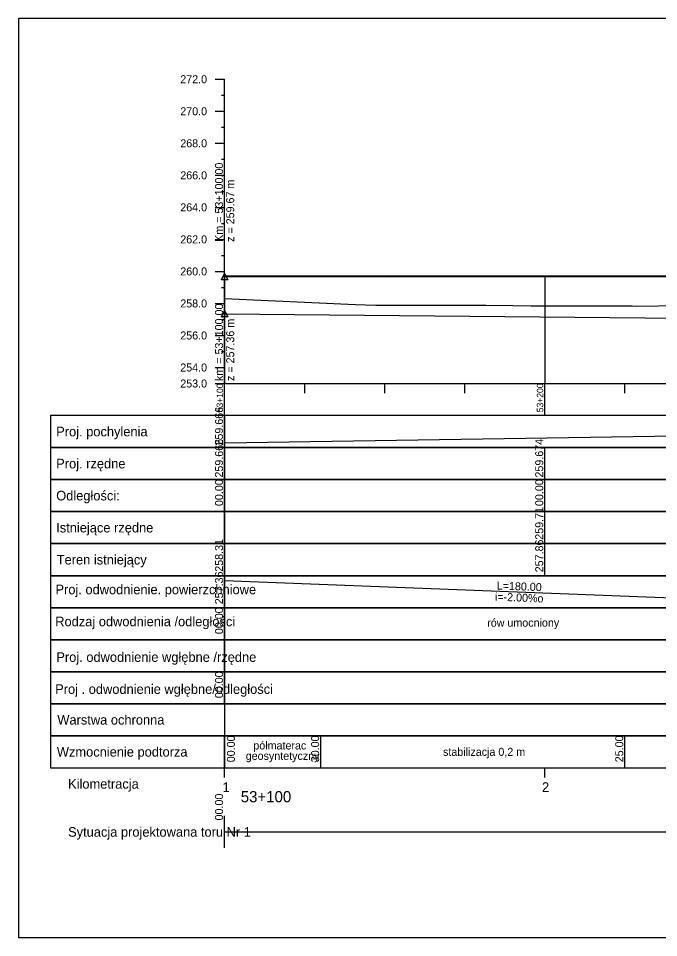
# Model space of a CAD drawing. Extents: x 6445630 to 6518227, y 5499240 to 5511716.
# Drawn here: x 6452266.8 to 6452466.7, y 5508418.3 to 5508705.3 of the extents above; entities that cross this region are included whole.
import ezdxf

# ---------------------------------------------------------------- set-up
doc = ezdxf.new("R2010")
doc.units = 0
for name, color, linetype in [('TOR_PROF-opisy pomocnicze', 7, 'Continuous'), ('TOR_PROF-rowy otwarte', 7, 'Continuous'), ('TOR_PROF-tabelka-geometria T1', 7, 'Continuous'), ('TOR_PROF-tabelka-kilometracja', 7, 'Continuous'), ('TOR_PROF-tabelka-odleglosci T1', 7, 'Continuous'), ('TOR_PROF-tabelka-pochylenia proj T1', 7, 'Continuous'), ('TOR_PROF-tabelka-rodzaj rowu T1', 7, 'Continuous'), ('TOR_PROF-tabelka-rodzaj rurociagow T1', 7, 'Continuous'), ('TOR_PROF-tabelka-rowyT1', 7, 'Continuous'), ('TOR_PROF-tabelka-rurociagi T1', 7, 'Continuous'), ('TOR_PROF-tabelka-rzedne istn T1', 7, 'Continuous'), ('TOR_PROF-tabelka-rzedne proj T1', 7, 'Continuous'), ('TOR_PROF-tabelka-teren istniejacy T1', 7, 'Continuous'), ('TOR_PROF-tabelka-warstwa ochronna T1', 7, 'Continuous'), ('TOR_PROF-tor istniejacy T2', 7, 'Continuous'), ('TOR_PROF-tor projektowany', 7, 'Continuous'), ('TOR_PROF-uklad odniesienia', 7, 'Continuous'), ('TOR_PROF-warstwa ochronna', 7, 'Continuous'), ('TOR_RAMKI-dodatkowe3', 7, 'Continuous'), ('TOR_RAMKI-MASKA WYCIECIA', 7, 'Continuous')]:
    doc.layers.add(name, color=color, linetype=linetype)

msp = doc.modelspace()

# ---------------------------------------------------------------- linework, layer by layer
at = {"layer": 'TOR_PROF-opisy pomocnicze'}
for p, q in [((6452331.21, 5508624.62), (6452331.21, 5508644.62)), ((6452331.21, 5508624.62), (6452331.21, 5508644.62)), ((6452331.21, 5508613.09), (6452331.21, 5508591.29))]:
    msp.add_line(p, q, dxfattribs=at)
for points in [[(6452331.21, 5508625.62), (6452332.21, 5508623.62), (6452330.21, 5508623.62)], [(6452331.21, 5508625.62), (6452332.21, 5508623.62), (6452330.21, 5508623.62)], [(6452331.21, 5508614.09), (6452332.21, 5508612.09), (6452330.21, 5508612.09)]]:
    msp.add_lwpolyline(points, close=True, dxfattribs=at)
at = {"layer": 'TOR_PROF-rowy otwarte'}
msp.add_line((6452331.21, 5508613.09), (6452511.21, 5508611.29), dxfattribs=at)
at = {"layer": 'TOR_PROF-tabelka-geometria T1'}
for points in [[(6452331.21, 5508446.29), (6452331.21, 5508456.29)], [(6452331.21, 5508451.29), (6453331.21, 5508451.29), (6453331.21, 5508448.62), (6453416.22, 5508448.62), (6453416.22, 5508451.29), (6453496.22, 5508451.29), (6453496.22, 5508453.96), (6453581.21, 5508453.96), (6453581.21, 5508451.29), (6457347.56, 5508451.29), (6457347.56, 5508448.62), (6457429.11, 5508448.62), (6457429.11, 5508451.29), (6457509.11, 5508451.29), (6457509.11, 5508453.96), (6457590.67, 5508453.96), (6457590.67, 5508451.29), (6459780.93, 5508451.29)], [(6452331.21, 5508451.29), (6462731.21, 5508451.29)]]:
    msp.add_lwpolyline(points, dxfattribs=at)
at = {"layer": 'TOR_PROF-tabelka-kilometracja'}
for points in [[(6452331.21, 5508468.29), (6452331.21, 5508471.29)], [(6452331.21, 5508468.29), (6452331.21, 5508471.29)], [(6452431.21, 5508468.29), (6452431.21, 5508471.29)]]:
    msp.add_lwpolyline(points, dxfattribs=at)
at = {"layer": 'TOR_PROF-tabelka-odleglosci T1'}
for points in [[(6452331.21, 5508561.29), (6452276.8, 5508561.29), (6452276.8, 5508551.29), (6452331.21, 5508551.29)], [(6452331.21, 5508551.29), (6452331.21, 5508561.29)], [(6452431.21, 5508551.29), (6452431.21, 5508561.29)]]:
    msp.add_lwpolyline(points, dxfattribs=at)
msp.add_lwpolyline([(6452331.21, 5508551.29), (6462731.21, 5508551.29), (6462731.21, 5508561.29), (6452331.21, 5508561.29)], close=True, dxfattribs=at)
at = {"layer": 'TOR_PROF-tabelka-pochylenia proj T1'}
for points in [[(6452331.21, 5508581.29), (6452276.8, 5508581.29), (6452276.8, 5508571.29), (6452331.21, 5508571.29)], [(6452331.21, 5508571.29), (6452331.21, 5508581.29)], [(6452331.21, 5508572.79), (6452781.21, 5508579.79)]]:
    msp.add_lwpolyline(points, dxfattribs=at)
msp.add_lwpolyline([(6452331.21, 5508571.29), (6462731.21, 5508571.29), (6462731.21, 5508581.29), (6452331.21, 5508581.29)], close=True, dxfattribs=at)
at = {"layer": 'TOR_PROF-tabelka-rodzaj rowu T1'}
for points in [[(6452331.21, 5508521.29), (6452276.8, 5508521.29), (6452276.8, 5508511.29), (6452331.21, 5508511.29)], [(6452331.21, 5508511.29), (6452331.21, 5508521.29)], [(6452331.21, 5508501.29), (6452276.8, 5508501.29), (6452276.8, 5508491.29), (6452331.21, 5508491.29)], [(6452331.21, 5508491.29), (6452331.21, 5508501.29)]]:
    msp.add_lwpolyline(points, dxfattribs=at)
for points in [[(6452331.21, 5508511.29), (6462731.21, 5508511.29), (6462731.21, 5508521.29), (6452331.21, 5508521.29)], [(6452331.21, 5508511.29), (6462731.21, 5508511.29), (6462731.21, 5508521.29), (6452331.21, 5508521.29)], [(6452331.21, 5508491.29), (6462731.21, 5508491.29), (6462731.21, 5508501.29), (6452331.21, 5508501.29)]]:
    msp.add_lwpolyline(points, close=True, dxfattribs=at)
at = {"layer": 'TOR_PROF-tabelka-rowyT1'}
for points in [[(6452331.21, 5508531.29), (6452276.8, 5508531.29), (6452276.8, 5508521.29), (6452331.21, 5508521.29)], [(6452331.21, 5508521.29), (6452331.21, 5508531.29)], [(6452331.21, 5508529.79), (6452511.21, 5508522.79)]]:
    msp.add_lwpolyline(points, dxfattribs=at)
msp.add_lwpolyline([(6452331.21, 5508521.29), (6462731.21, 5508521.29), (6462731.21, 5508531.29), (6452331.21, 5508531.29)], close=True, dxfattribs=at)
msp.add_lwpolyline([(6452331.21, 5508521.29), (6462731.21, 5508521.29), (6462731.21, 5508531.29), (6452331.21, 5508531.29)], close=True, dxfattribs=at)
msp.add_lwpolyline([(6452331.21, 5508521.29), (6462731.21, 5508521.29), (6462731.21, 5508531.29), (6452331.21, 5508531.29)], close=True, dxfattribs=at)
at = {"layer": 'TOR_PROF-tabelka-rurociagi T1'}
for points in [[(6452331.21, 5508511.29), (6452276.8, 5508511.29), (6452276.8, 5508501.29), (6452331.21, 5508501.29)], [(6452331.21, 5508501.29), (6452331.21, 5508511.29)]]:
    msp.add_lwpolyline(points, dxfattribs=at)
msp.add_lwpolyline([(6452331.21, 5508501.29), (6462731.21, 5508501.29), (6462731.21, 5508511.29), (6452331.21, 5508511.29)], close=True, dxfattribs=at)
at = {"layer": 'TOR_PROF-tabelka-rzedne istn T1'}
for points in [[(6452331.21, 5508551.29), (6452276.8, 5508551.29), (6452276.8, 5508541.29), (6452331.21, 5508541.29)], [(6452331.21, 5508541.29), (6452331.21, 5508551.29)], [(6452431.21, 5508541.29), (6452431.21, 5508551.29)], [(6452431.21, 5508531.29), (6452431.21, 5508541.29)], [(6452431.21, 5508531.29), (6452431.21, 5508541.29)], [(6452431.21, 5508531.29), (6452431.21, 5508541.29)], [(6452431.21, 5508531.29), (6452431.21, 5508541.29)]]:
    msp.add_lwpolyline(points, dxfattribs=at)
msp.add_lwpolyline([(6452331.21, 5508541.29), (6462731.21, 5508541.29), (6462731.21, 5508551.29), (6452331.21, 5508551.29)], close=True, dxfattribs=at)
at = {"layer": 'TOR_PROF-tabelka-rzedne proj T1'}
for points in [[(6452331.21, 5508571.29), (6452276.8, 5508571.29), (6452276.8, 5508561.29), (6452331.21, 5508561.29)], [(6452331.21, 5508561.29), (6452331.21, 5508571.29)], [(6452431.21, 5508561.29), (6452431.21, 5508571.29)]]:
    msp.add_lwpolyline(points, dxfattribs=at)
msp.add_lwpolyline([(6452331.21, 5508561.29), (6462731.21, 5508561.29), (6462731.21, 5508571.29), (6452331.21, 5508571.29)], close=True, dxfattribs=at)
at = {"layer": 'TOR_PROF-tabelka-teren istniejacy T1'}
for points in [[(6452331.21, 5508541.29), (6452276.8, 5508541.29), (6452276.8, 5508531.29), (6452331.21, 5508531.29)], [(6452331.21, 5508531.29), (6452331.21, 5508541.29)], [(6452331.21, 5508531.29), (6452331.21, 5508541.29)], [(6452331.21, 5508531.29), (6452331.21, 5508541.29)], [(6452331.21, 5508531.29), (6452331.21, 5508541.29)]]:
    msp.add_lwpolyline(points, dxfattribs=at)
msp.add_lwpolyline([(6452331.21, 5508531.29), (6462731.21, 5508531.29), (6462731.21, 5508541.29), (6452331.21, 5508541.29)], close=True, dxfattribs=at)
msp.add_lwpolyline([(6452331.21, 5508531.29), (6462731.21, 5508531.29), (6462731.21, 5508541.29), (6452331.21, 5508541.29)], close=True, dxfattribs=at)
msp.add_lwpolyline([(6452331.21, 5508531.29), (6462731.21, 5508531.29), (6462731.21, 5508541.29), (6452331.21, 5508541.29)], close=True, dxfattribs=at)
msp.add_lwpolyline([(6452331.21, 5508531.29), (6462731.21, 5508531.29), (6462731.21, 5508541.29), (6452331.21, 5508541.29)], close=True, dxfattribs=at)
at = {"layer": 'TOR_PROF-tabelka-warstwa ochronna T1'}
msp.add_lwpolyline([(6452331.21, 5508491.29), (6452276.8, 5508491.29), (6452276.8, 5508481.29), (6452331.21, 5508481.29)], dxfattribs=at)
msp.add_lwpolyline([(6452331.21, 5508481.29), (6462731.21, 5508481.29), (6462731.21, 5508491.29), (6452331.21, 5508491.29)], close=True, dxfattribs=at)
at = {"layer": 'TOR_PROF-tor istniejacy T2'}
msp.add_lwpolyline([(6452681.99, 5508624.74), (6452629.4, 5508624.69), (6452580.69, 5508624.74), (6452529.95, 5508624.79), (6452479.93, 5508624.79), (6452430.67, 5508624.84), (6452382.35, 5508624.94), (6452331.21, 5508624.84)], dxfattribs=at)
at = {"layer": 'TOR_PROF-tor projektowany'}
msp.add_line((6452331.21, 5508624.62), (6452781.21, 5508624.79), dxfattribs=at)
msp.add_line((6452331.21, 5508624.62), (6452781.21, 5508624.79), dxfattribs=at)
for points in [[(6452331.21, 5508624.62), (6452331.21, 5508596.29), (6452331.21, 5508591.29), (6452331.21, 5508591.29)], [(6452331.21, 5508624.62), (6452331.21, 5508596.29), (6452331.21, 5508591.29), (6452331.21, 5508591.29)], [(6452331.21, 5508624.62), (6452331.21, 5508596.29), (6452331.21, 5508591.29), (6452331.21, 5508591.29)], [(6452331.21, 5508624.62), (6452331.21, 5508596.29), (6452331.21, 5508591.29), (6452331.21, 5508591.29)], [(6452431.21, 5508624.66), (6452431.21, 5508596.29), (6452431.21, 5508591.29), (6452431.21, 5508591.29)], [(6452431.21, 5508624.66), (6452431.21, 5508596.29), (6452431.21, 5508591.29), (6452431.21, 5508591.29)]]:
    msp.add_lwpolyline(points, dxfattribs=at)
at = {"layer": 'TOR_PROF-uklad odniesienia'}
for p, q in [((6452328.21, 5508686.29), (6452331.21, 5508686.29)), ((6452328.21, 5508686.29), (6452331.21, 5508686.29)), ((6452331.21, 5508591.29), (6452331.21, 5508686.29)), ((6452330.21, 5508681.29), (6452331.21, 5508681.29)), ((6452328.21, 5508676.29), (6452331.21, 5508676.29)), ((6452330.21, 5508671.29), (6452331.21, 5508671.29)), ((6452328.21, 5508666.29), (6452331.21, 5508666.29)), ((6452330.21, 5508661.29), (6452331.21, 5508661.29)), ((6452328.21, 5508656.29), (6452331.21, 5508656.29)), ((6452330.21, 5508651.29), (6452331.21, 5508651.29)), ((6452328.21, 5508646.29), (6452331.21, 5508646.29)), ((6452330.21, 5508641.29), (6452331.21, 5508641.29)), ((6452328.21, 5508636.29), (6452331.21, 5508636.29)), ((6452330.21, 5508631.29), (6452331.21, 5508631.29)), ((6452328.21, 5508626.29), (6452331.21, 5508626.29)), ((6452330.21, 5508621.29), (6452331.21, 5508621.29)), ((6452328.21, 5508616.29), (6452331.21, 5508616.29)), ((6452330.21, 5508611.29), (6452331.21, 5508611.29)), ((6452328.21, 5508606.29), (6452331.21, 5508606.29)), ((6452330.21, 5508601.29), (6452331.21, 5508601.29)), ((6452328.21, 5508596.29), (6452331.21, 5508596.29)), ((6452328.21, 5508591.29), (6452331.21, 5508591.29)), ((6452331.21, 5508591.29), (6462731.21, 5508591.29)), ((6452331.21, 5508591.29), (6462731.21, 5508591.29)), ((6452331.21, 5508581.29), (6452331.21, 5508591.29)), ((6452331.21, 5508581.29), (6452331.21, 5508591.29)), ((6452356.21, 5508588.29), (6452356.21, 5508591.29)), ((6452356.21, 5508588.29), (6452356.21, 5508591.29)), ((6452381.21, 5508588.29), (6452381.21, 5508591.29)), ((6452381.21, 5508588.29), (6452381.21, 5508591.29)), ((6452406.21, 5508588.29), (6452406.21, 5508591.29)), ((6452406.21, 5508588.29), (6452406.21, 5508591.29)), ((6452431.21, 5508581.29), (6452431.21, 5508591.29)), ((6452431.21, 5508581.29), (6452431.21, 5508591.29)), ((6452456.21, 5508588.29), (6452456.21, 5508591.29)), ((6452456.21, 5508588.29), (6452456.21, 5508591.29))]:
    msp.add_line(p, q, dxfattribs=at)
at = {"layer": 'TOR_PROF-warstwa ochronna'}
for points in [[(6452331.21, 5508481.29), (6452276.8, 5508481.29), (6452276.8, 5508471.29), (6452331.21, 5508471.29)], [(6452331.21, 5508471.29), (6452331.21, 5508481.29)], [(6452361.21, 5508471.29), (6452361.21, 5508481.29)], [(6452456.21, 5508471.29), (6452456.21, 5508481.29)]]:
    msp.add_lwpolyline(points, dxfattribs=at)
msp.add_lwpolyline([(6452331.21, 5508471.29), (6462731.21, 5508471.29), (6462731.21, 5508481.29), (6452331.21, 5508481.29)], close=True, dxfattribs=at)
at = {"layer": 'TOR_RAMKI-dodatkowe3'}
for p, q in [((6452331.21, 5508617.82), (6452372.11, 5508615.93)), ((6452372.11, 5508615.93), (6452378.42, 5508615.78)), ((6452378.42, 5508615.78), (6452412.75, 5508615.8)), ((6452412.75, 5508615.8), (6452421.22, 5508615.66)), ((6452421.22, 5508615.66), (6452426.92, 5508615.57)), ((6452426.92, 5508615.57), (6452457.72, 5508615.54)), ((6452457.72, 5508615.54), (6452458.53, 5508615.51)), ((6452458.53, 5508615.51), (6452459.91, 5508615.46)), ((6452459.91, 5508615.46), (6452496.26, 5508615.93))]:
    msp.add_line(p, q, dxfattribs=at)
at = {"layer": 'TOR_RAMKI-MASKA WYCIECIA'}
msp.add_lwpolyline([(6452266.8, 5508418.29), (6454296.8, 5508418.29), (6454296.8, 5508705.29), (6452266.8, 5508705.29)], close=True, dxfattribs=at)

# ---------------------------------------------------------------- texts
at = {"layer": 'TOR_PROF-opisy pomocnicze'}
for s, p in [('Km = 53+100.00', (6452330.71, 5508635.52)), ('Km = 53+100.00', (6452330.71, 5508635.52)), ('z = 259.67 m', (6452334.21, 5508635.52)), ('z = 259.67 m', (6452334.21, 5508635.52)), ('km = 53+100.00', (6452330.71, 5508592.08)), ('z = 257.36 m', (6452334.21, 5508592.08))]:
    msp.add_text(s, height=2.5, rotation=90, dxfattribs=at).set_placement(p)
at = {"layer": 'TOR_PROF-tabelka-geometria T1'}
msp.add_text(' Sytuacja projektowana toru Nr 1 ', height=3, dxfattribs=at).set_placement((6452281.21, 5508449.79))
at = {"layer": 'TOR_PROF-tabelka-kilometracja'}
for s, p in [(' Kilometracja ', (6452281.21, 5508464.79)), ('1', (6452330.56, 5508463.79)), ('2', (6452430.33, 5508463.79))]:
    msp.add_text(s, height=3, dxfattribs=at).set_placement(p)
msp.add_text('53+100', height=3.5, rotation=360, dxfattribs=at).set_placement((6452336.26, 5508460.54))
at = {"layer": 'TOR_PROF-tabelka-odleglosci T1'}
for p in [(6452330.71, 5508553.03), (6452430.71, 5508553.03), (6452330.71, 5508454.88)]:
    msp.add_text('00.00', height=2.5, rotation=90, dxfattribs=at).set_placement(p)
msp.add_text(' Odległości: ', height=3, dxfattribs=at).set_placement((6452277.5, 5508554.79))
at = {"layer": 'TOR_PROF-tabelka-pochylenia proj T1'}
msp.add_text('259.666', height=2.5, rotation=90, dxfattribs=at).set_placement((6452330.71, 5508571.92))
msp.add_text(' Proj. pochylenia ', height=3, dxfattribs=at).set_placement((6452277.5, 5508574.79))
at = {"layer": 'TOR_PROF-tabelka-rodzaj rowu T1'}
msp.add_text('00.00', height=2.5, rotation=90, dxfattribs=at).set_placement((6452330.71, 5508513.04))
msp.add_text('Rodzaj odwodnienia /odległości', height=3, dxfattribs=at).set_placement((6452278.31, 5508515.49))
at = {"layer": 'TOR_PROF-tabelka-rodzaj rurociagow T1'}
msp.add_text('00.00', height=2.5, rotation=90, dxfattribs=at).set_placement((6452330.71, 5508493.04))
msp.add_text('Proj . odwodnienie wgłębne/odległości', height=3, dxfattribs=at).set_placement((6452278.29, 5508494.38))
at = {"layer": 'TOR_PROF-tabelka-rowyT1'}
for s, rotation, p in [('257.36', 90, (6452330.71, 5508522.35)), ('L=180.00', 357.773, (6452416.16, 5508526.99)), ('i=-2.00%o', 357.773, (6452415.6, 5508523.51)), ('rów umocniony', 0.087, (6452413.21, 5508515.35))]:
    msp.add_text(s, height=2.5, rotation=rotation, dxfattribs=at).set_placement(p)
msp.add_text('Proj. odwodnienie. powierzchniowe ', height=3, dxfattribs=at).set_placement((6452278.38, 5508525.49))
at = {"layer": 'TOR_PROF-tabelka-rurociagi T1'}
msp.add_text(' Proj. odwodnienie wgłębne /rzędne  ', height=3, dxfattribs=at).set_placement((6452277.54, 5508504.38))
at = {"layer": 'TOR_PROF-tabelka-rzedne istn T1'}
for s, p in [('259.71', (6452430.71, 5508542.52)), ('257.86', (6452430.71, 5508532.35))]:
    msp.add_text(s, height=2.5, rotation=90, dxfattribs=at).set_placement(p)
msp.add_text(' Istniejące rzędne ', height=3, dxfattribs=at).set_placement((6452277.5, 5508544.79))
at = {"layer": 'TOR_PROF-tabelka-rzedne proj T1'}
for s, p in [('259.666', (6452330.71, 5508561.92)), ('259.674', (6452430.71, 5508561.93))]:
    msp.add_text(s, height=2.5, rotation=90, dxfattribs=at).set_placement(p)
msp.add_text(' Proj. rzędne ', height=3, dxfattribs=at).set_placement((6452277.5, 5508564.79))
at = {"layer": 'TOR_PROF-tabelka-teren istniejacy T1'}
msp.add_text('258.31', height=2.5, rotation=90, dxfattribs=at).set_placement((6452330.71, 5508532.52))
msp.add_text(' Teren istniejący', height=3, dxfattribs=at).set_placement((6452277.67, 5508534.79))
at = {"layer": 'TOR_PROF-tabelka-warstwa ochronna T1'}
msp.add_text(' Warstwa ochronna ', height=3, dxfattribs=at).set_placement((6452277.85, 5508484.79))
at = {"layer": 'TOR_PROF-uklad odniesienia'}
for s, height, p in [('272.0', 2.5, (6452317.36, 5508685.04)), ('272.0', 2.5, (6452317.36, 5508685.04)), ('270.0', 2.5, (6452317.36, 5508675.04)), ('268.0', 2.5, (6452317.36, 5508665.04)), ('266.0', 2.5, (6452317.36, 5508655.04)), ('264.0', 2.5, (6452317.36, 5508645.04)), ('262.0', 2.5, (6452317.36, 5508635.04)), ('260.0', 2.5, (6452317.36, 5508625.04)), ('258.0', 2.5, (6452317.36, 5508615.04)), ('256.0', 2.5, (6452317.36, 5508605.04)), ('254.0', 2.5, (6452317.36, 5508595.04)), ('253.0', 2.5, (6452317.36, 5508590.04)), ('-', 0.0001, (6452331.21, 5508591.29))]:
    msp.add_text(s, height=height, dxfattribs=at).set_placement(p)
for s, p in [('53+100', (6452330.71, 5508582.31)), ('53+100', (6452330.71, 5508582.31)), ('53+200', (6452430.71, 5508582.31)), ('53+200', (6452430.71, 5508582.31))]:
    msp.add_text(s, height=2, rotation=90, dxfattribs=at).set_placement(p)
at = {"layer": 'TOR_PROF-warstwa ochronna'}
for s, rotation, p in [('00.00', 90, (6452334.43, 5508473.04)), ('30.00', 90, (6452360.71, 5508473.04)), ('25.00', 90, (6452455.71, 5508473.04)), ('półmaterac ', 360, (6452340.18, 5508477.03)), ('stabilizacja 0,2 m', 360, (6452399.42, 5508475.04)), ('geosyntetyczny', 360, (6452337.8, 5508473.79))]:
    msp.add_text(s, height=2.5, rotation=rotation, dxfattribs=at).set_placement(p)
msp.add_text(' Wzmocnienie podtorza', height=3, dxfattribs=at).set_placement((6452277.7, 5508474.79))

doc.saveas('drawing.dxf')
